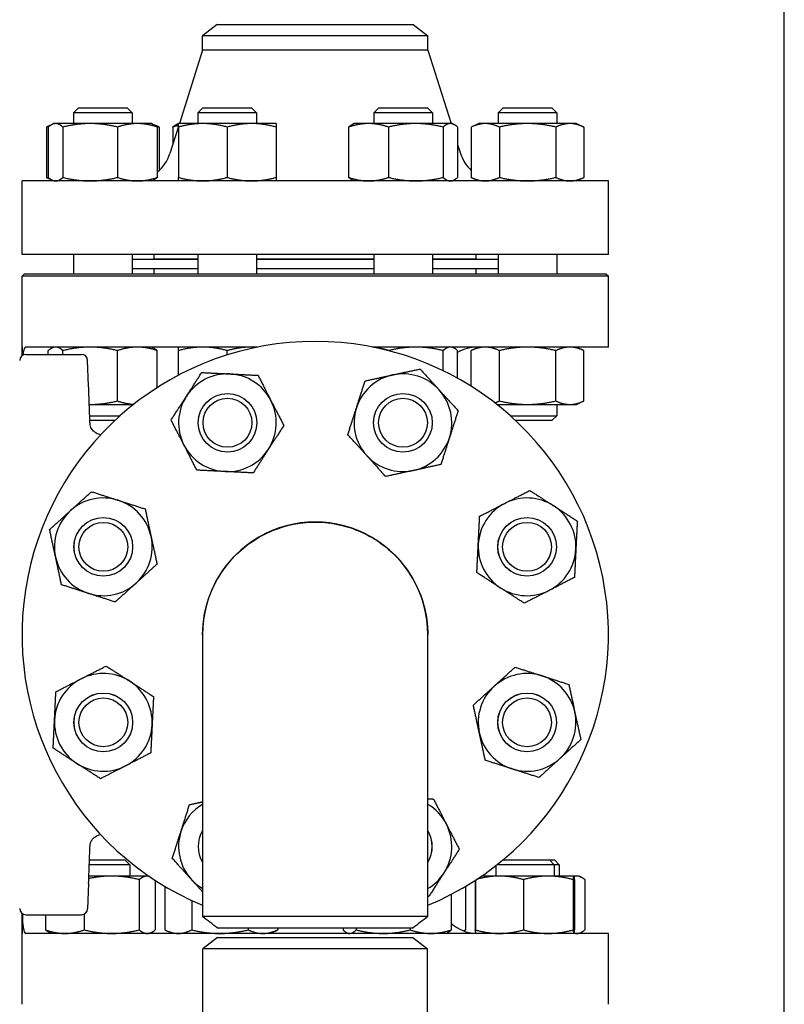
# Model space of a CAD drawing. Header units: inches. Extents: x 24 to 1128, y -69 to 748.
# Tile 584 of 656: x 1033 to 1043, y 383 to 395. Entities that reach past the tile are written whole.
import ezdxf

# ---------------------------------------------------------------- set-up
doc = ezdxf.new("R2010")
doc.units = ezdxf.units.IN
doc.header["$LTSCALE"] = 32
doc.header["$MEASUREMENT"] = 0
doc.layers.add('Visible (ANSI)', color=7, linetype='Continuous', lineweight=30)

msp = doc.modelspace()

# ---------------------------------------------------------------- linework, layer by layer
at = {"layer": 'Visible (ANSI)'}
for p, q in [((1043.03453, 362.98367), (1043.03453, 424.98367)), ((1035.78203, 395.15117), (1035.59453, 395.0073)), ((1035.78203, 395.15117), (1038.28703, 395.15117)), ((1038.28703, 395.15117), (1038.47453, 395.0073)), ((1035.59453, 394.8245), (1035.59453, 395.0073)), ((1038.47453, 395.0073), (1035.59453, 395.0073)), ((1038.47453, 394.8245), (1038.47453, 395.0073)), ((1035.59453, 394.8245), (1035.29701, 393.88517)), ((1038.47453, 394.8245), (1035.59453, 394.8245)), ((1038.47453, 394.8245), (1038.77205, 393.88517)), ((1034.00583, 394.08617), (1033.94333, 394.02367)), ((1034.00583, 394.08617), (1034.63083, 394.08617)), ((1034.63083, 394.08617), (1034.69333, 394.02367)), ((1035.59694, 394.08617), (1035.53444, 394.02367)), ((1035.59694, 394.08617), (1036.22194, 394.08617)), ((1036.22194, 394.08617), (1036.28444, 394.02367)), ((1037.84712, 394.08617), (1037.78462, 394.02367)), ((1037.84712, 394.08617), (1038.47212, 394.08617)), ((1038.47212, 394.08617), (1038.53462, 394.02367)), ((1039.43824, 394.08617), (1039.37574, 394.02367)), ((1039.43824, 394.08617), (1040.06324, 394.08617)), ((1040.06324, 394.08617), (1040.12574, 394.02367)), ((1034.69333, 394.02367), (1033.94333, 394.02367)), ((1033.94333, 394.02367), (1033.94333, 393.88517)), ((1034.69333, 394.02367), (1034.69333, 393.88517)), ((1036.28444, 394.02367), (1035.53444, 394.02367)), ((1035.53444, 394.02367), (1035.53444, 393.88517)), ((1036.28444, 394.02367), (1036.28444, 393.88517)), ((1038.53462, 394.02367), (1037.78462, 394.02367)), ((1037.78462, 394.02367), (1037.78462, 393.88517)), ((1038.53462, 394.02367), (1038.53462, 393.88517)), ((1040.12574, 394.02367), (1039.37574, 394.02367)), ((1039.37574, 394.02367), (1039.37574, 393.88517)), ((1040.12574, 394.02367), (1040.12574, 393.88517)), ((1033.67128, 393.87489), (1033.59664, 393.84008)), ((1033.59664, 393.84008), (1033.59664, 393.19626)), ((1033.62123, 393.84008), (1033.62123, 393.19626)), ((1033.69333, 393.88517), (1033.67128, 393.87489)), ((1033.71462, 393.88517), (1033.69333, 393.88517)), ((1034.15657, 393.88517), (1033.71462, 393.88517)), ((1033.80802, 393.84008), (1033.80802, 393.19626)), ((1034.76027, 393.88517), (1034.15657, 393.88517)), ((1034.50511, 393.84008), (1034.50511, 393.19626)), ((1034.94333, 393.88517), (1034.76027, 393.88517)), ((1034.94333, 393.88517), (1034.96537, 393.87489)), ((1034.96537, 393.87489), (1035.04001, 393.84008)), ((1035.01542, 393.84008), (1035.01542, 393.19626)), ((1035.04001, 393.84008), (1035.04001, 393.28605)), ((1035.28444, 393.84548), (1035.17508, 393.50019)), ((1035.21235, 393.84008), (1035.21235, 393.61785)), ((1035.28444, 393.88517), (1035.2624, 393.87489)), ((1035.59694, 393.88517), (1035.28444, 393.88517)), ((1035.28444, 393.84008), (1035.28444, 393.19626)), ((1036.22194, 393.88517), (1035.59694, 393.88517)), ((1035.90944, 393.84008), (1035.90944, 393.19626)), ((1036.53444, 393.88517), (1036.22194, 393.88517)), ((1036.53444, 393.84008), (1036.53444, 393.19626)), ((1037.46253, 393.84008), (1037.46253, 393.19626)), ((1037.53462, 393.88517), (1037.51257, 393.87489)), ((1037.71768, 393.88517), (1037.53462, 393.88517)), ((1038.32138, 393.88517), (1037.71768, 393.88517)), ((1037.97284, 393.84008), (1037.97284, 393.19626)), ((1038.76333, 393.88517), (1038.32138, 393.88517)), ((1038.66993, 393.84008), (1038.66993, 393.19626)), ((1038.78462, 393.88517), (1038.76333, 393.88517)), ((1038.78462, 393.88517), (1038.80667, 393.87489)), ((1038.85672, 393.84008), (1038.85672, 393.19626)), ((1039.12574, 393.88517), (1039.02905, 393.84008)), ((1039.02905, 393.84008), (1039.02905, 393.19626)), ((1039.20947, 393.88517), (1039.12574, 393.88517)), ((1039.75074, 393.88517), (1039.20947, 393.88517)), ((1039.38989, 393.84008), (1039.38989, 393.19626)), ((1040.292, 393.88517), (1039.75074, 393.88517)), ((1040.11158, 393.84008), (1040.11158, 393.19626)), ((1040.37574, 393.88517), (1040.292, 393.88517)), ((1040.37574, 393.88517), (1040.47243, 393.84008)), ((1040.47243, 393.84008), (1040.47243, 393.19626)), ((1038.85672, 393.61785), (1038.89399, 393.50019)), ((1033.67128, 393.16145), (1033.59664, 393.19626)), ((1039.12574, 393.15117), (1039.02905, 393.19626)), ((1040.37574, 393.15117), (1040.47243, 393.19626)), ((1040.78453, 393.15117), (1033.28453, 393.15117)), ((1033.28453, 392.21117), (1033.28453, 393.15117)), ((1033.69333, 393.15117), (1033.67128, 393.16145)), ((1034.94333, 393.15117), (1034.96537, 393.16145)), ((1037.53462, 393.15117), (1037.51257, 393.16145)), ((1038.78462, 393.15117), (1038.80667, 393.16145)), ((1040.78453, 392.21117), (1040.78453, 393.15117)), ((1040.78453, 392.21117), (1033.28453, 392.21117)), ((1033.94333, 392.21117), (1033.94333, 391.96367)), ((1034.69333, 392.21117), (1034.69333, 391.96367)), ((1034.97453, 392.15117), (1034.97453, 392.21117)), ((1035.53444, 392.21117), (1035.53444, 391.96367)), ((1036.28444, 392.21117), (1036.28444, 391.96367)), ((1037.78462, 392.21117), (1037.78462, 391.96367)), ((1038.53462, 392.21117), (1038.53462, 391.96367)), ((1039.09453, 392.15117), (1039.09453, 392.21117)), ((1039.37574, 392.21117), (1039.37574, 391.96367)), ((1040.12574, 392.21117), (1040.12574, 391.96367)), ((1035.53444, 392.14617), (1034.69333, 392.14617)), ((1035.53444, 392.15117), (1034.97453, 392.15117)), ((1035.09453, 392.14617), (1035.09453, 392.15117)), ((1037.78462, 392.15117), (1036.28444, 392.15117)), ((1037.78462, 392.14617), (1036.28444, 392.14617)), ((1039.09453, 392.15117), (1038.53462, 392.15117)), ((1039.37574, 392.14617), (1038.53462, 392.14617)), ((1038.97453, 392.14617), (1038.97453, 392.15117)), ((1033.31578, 391.96367), (1033.28453, 391.93242)), ((1040.78453, 391.93242), (1033.28453, 391.93242)), ((1033.28453, 391.02617), (1033.28453, 391.93242)), ((1033.31578, 391.96367), (1040.75328, 391.96367)), ((1035.53444, 392.02617), (1034.69333, 392.02617)), ((1034.97453, 391.96367), (1034.97453, 392.02617)), ((1037.78462, 392.02617), (1036.28444, 392.02617)), ((1039.37574, 392.02617), (1038.53462, 392.02617)), ((1039.09453, 391.96367), (1039.09453, 392.02617)), ((1040.75328, 391.96367), (1040.78453, 391.93242)), ((1040.78453, 391.02617), (1040.78453, 391.93242)), ((1033.28453, 391.02617), (1033.28453, 390.91407)), ((1033.28587, 391.02617), (1033.28453, 391.02617)), ((1033.28587, 390.91512), (1033.28587, 391.02617)), ((1036.30071, 391.02617), (1033.33284, 391.02617)), ((1033.33375, 390.93135), (1034.04538, 390.93135)), ((1033.62123, 390.93135), (1033.62123, 390.98108)), ((1033.69333, 391.02617), (1033.67128, 391.01589)), ((1033.80802, 390.93135), (1033.80802, 390.98108)), ((1034.50511, 390.33726), (1034.50511, 390.98108)), ((1034.94333, 391.02617), (1034.96537, 391.01589)), ((1035.01542, 390.50869), (1035.01542, 390.98108)), ((1035.28444, 390.66525), (1035.28444, 390.98108)), ((1035.90944, 390.92591), (1035.90944, 390.98108)), ((1040.78453, 391.02617), (1037.76835, 391.02617)), ((1037.97284, 390.97938), (1037.97284, 390.98108)), ((1038.66993, 390.72328), (1038.66993, 390.98108)), ((1038.78462, 391.02617), (1038.80667, 391.01589)), ((1038.85672, 390.62619), (1038.85672, 390.98108)), ((1039.12574, 391.02617), (1039.02905, 390.98108)), ((1039.02905, 390.52426), (1039.02905, 390.98108)), ((1039.38989, 390.33726), (1039.38989, 390.98108)), ((1040.11158, 390.33726), (1040.11158, 390.98108)), ((1040.37574, 391.02617), (1040.47243, 390.98108)), ((1040.47243, 390.33726), (1040.47243, 390.98108)), ((1034.13655, 390.5309), (1034.12406, 390.85563)), ((1034.14517, 390.29217), (1034.15657, 390.29217)), ((1034.15657, 390.29217), (1034.71111, 390.29217)), ((1034.69333, 390.29217), (1034.69333, 390.27805)), ((1039.35796, 390.29217), (1039.75074, 390.29217)), ((1039.37574, 390.29217), (1039.37574, 390.27805)), ((1039.75074, 390.29217), (1040.292, 390.29217)), ((1040.12574, 390.29217), (1040.12574, 390.14867)), ((1040.292, 390.29217), (1040.37574, 390.29217)), ((1040.37574, 390.29217), (1040.47243, 390.33726)), ((1034.15068, 390.14867), (1034.54004, 390.14867)), ((1034.47161, 390.08617), (1034.15317, 390.08617)), ((1039.52903, 390.14867), (1040.12574, 390.14867)), ((1040.06324, 390.08617), (1039.59746, 390.08617)), ((1040.06324, 390.08617), (1040.12574, 390.14867)), ((1035.59453, 387.34597), (1035.59453, 383.74106)), ((1038.47453, 383.74106), (1038.47453, 387.34597)), ((1034.66273, 384.40367), (1034.14512, 384.40367)), ((1034.14748, 384.46617), (1034.60023, 384.46617)), ((1034.60023, 384.46617), (1034.66273, 384.40367)), ((1034.66273, 384.40367), (1034.66273, 384.26017)), ((1039.34299, 384.39341), (1039.34299, 384.26017)), ((1040.09299, 384.40367), (1039.35606, 384.40367)), ((1039.43322, 384.46617), (1040.03049, 384.46617)), ((1040.03049, 384.46617), (1040.09384, 384.46617)), ((1040.03049, 384.46617), (1040.09299, 384.40367)), ((1040.15634, 384.40367), (1040.09299, 384.40367)), ((1040.09299, 384.40367), (1040.09299, 384.26017)), ((1040.09384, 384.46617), (1040.15634, 384.40367)), ((1040.15634, 384.40367), (1040.15634, 384.26017)), ((1034.43243, 384.26017), (1034.13986, 384.26017)), ((1034.88664, 384.26017), (1034.43243, 384.26017)), ((1034.90764, 384.26017), (1034.88664, 384.26017)), ((1039.39037, 384.26017), (1039.16142, 384.26017)), ((1040.01512, 384.26017), (1039.39037, 384.26017)), ((1040.34274, 384.26017), (1040.01512, 384.26017)), ((1040.34299, 384.26017), (1040.34274, 384.26017)), ((1040.38025, 384.26017), (1040.34299, 384.26017)), ((1040.34299, 384.26017), (1040.34323, 384.26005)), ((1040.40634, 384.26017), (1040.38025, 384.26017)), ((1040.40634, 384.26017), (1040.43356, 384.24747)), ((1034.13655, 384.16644), (1034.12406, 383.84171)), ((1034.78347, 384.21508), (1034.78347, 383.57126)), ((1034.98981, 384.20517), (1034.98981, 383.57126)), ((1035.11202, 384.12898), (1035.11202, 383.57126)), ((1038.95705, 384.12898), (1038.95705, 383.57126)), ((1039.07926, 384.20517), (1039.07926, 383.57126)), ((1039.08307, 384.20765), (1039.08307, 383.57126)), ((1039.69767, 384.21508), (1039.69767, 383.57126)), ((1040.33258, 384.21508), (1040.33258, 383.57126)), ((1040.3529, 384.21508), (1040.3529, 383.57126)), ((1040.48342, 384.21508), (1040.48342, 383.57126)), ((1038.77427, 384.02665), (1038.77427, 383.57126)), ((1035.45512, 383.9475), (1035.45512, 383.57126)), ((1033.28453, 383.78327), (1033.28453, 383.52617)), ((1033.28587, 383.52617), (1033.28587, 383.78222)), ((1033.33375, 383.76599), (1034.04538, 383.76599)), ((1033.58565, 383.76599), (1033.58565, 383.57126)), ((1034.08139, 383.77471), (1034.08139, 383.57126)), ((1033.28453, 383.52617), (1033.28587, 383.52617)), ((1033.28453, 382.61992), (1033.28453, 383.52617)), ((1040.78453, 383.52617), (1033.33284, 383.52617)), ((1033.66273, 383.52617), (1033.6355, 383.53887)), ((1034.91273, 383.52617), (1034.93995, 383.53887)), ((1035.20842, 383.52617), (1035.123, 383.566)), ((1035.78205, 383.59867), (1038.28699, 383.59867)), ((1036.17652, 383.59867), (1036.17652, 383.57126)), ((1036.45842, 383.52617), (1036.54384, 383.566)), ((1036.55482, 383.59867), (1036.55482, 383.57126)), ((1037.39114, 383.59867), (1037.39114, 383.57126)), ((1037.4577, 383.52617), (1037.44025, 383.53431)), ((1037.55823, 383.59867), (1037.55823, 383.57126)), ((1038.24979, 383.59867), (1038.24979, 383.57126)), ((1038.7077, 383.52617), (1038.72516, 383.53431)), ((1038.93109, 383.55902), (1038.94607, 383.566)), ((1039.09299, 383.52617), (1039.09274, 383.52629)), ((1040.34299, 383.52617), (1040.34323, 383.52629)), ((1040.40634, 383.52617), (1040.43356, 383.53887)), ((1040.78453, 382.61992), (1040.78453, 383.52617)), ((1035.78453, 383.47367), (1035.59703, 383.3298)), ((1035.78453, 383.47367), (1038.28453, 383.47367)), ((1038.28453, 383.47367), (1038.47203, 383.3298)), ((1038.47203, 383.3298), (1035.59703, 383.3298)), ((1035.59703, 376.35867), (1035.59703, 383.3298)), ((1038.47203, 376.35867), (1038.47203, 383.3298))]:
    msp.add_line(p, q, dxfattribs=at)
for centre, radius in [((1035.9121, 390.05847), 0.37513), ((1035.9121, 390.05847), 0.375), ((1038.15697, 390.05847), 0.37513), ((1038.15697, 390.05847), 0.375), ((1035.9121, 390.05847), 0.3125), ((1038.15697, 390.05847), 0.3125), ((1034.32473, 388.47111), 0.37513), ((1034.32473, 388.47111), 0.375), ((1034.32473, 388.47111), 0.3125), ((1039.74434, 388.47111), 0.37513), ((1039.74434, 388.47111), 0.375), ((1039.74434, 388.47111), 0.3125), ((1034.32473, 386.22623), 0.37513), ((1034.32473, 386.22623), 0.375), ((1034.32473, 386.22623), 0.3125), ((1039.74434, 386.22623), 0.37513), ((1039.74434, 386.22623), 0.375), ((1039.74434, 386.22623), 0.3125)]:
    msp.add_circle(centre, radius, dxfattribs=at)
for centre, radius, start, end in [((1034.69842, 393.65117), 0.5, 309.346629, 342.425284), ((1039.37065, 393.65117), 0.5, 197.574716, 226.906395), ((1037.03453, 387.34867), 3.75, 292.581673, 247.418327), ((1033.33375, 390.85261), 0.07874, 90, 180), ((1034.04538, 390.85261), 0.07874, 2.202598, 90), ((1039.10934, 390.52617), 0.5, 90, 120.346879), ((1035.9121, 390.05847), 0.625, 87.180534, 147.180534), ((1035.9121, 390.05847), 0.625, 27.180534, 87.180534), ((1038.15697, 390.05847), 0.625, 102.180534, 162.180534), ((1038.15697, 390.05847), 0.625, 42.180534, 102.180534), ((1038.15697, 390.05847), 0.625, 342.180534, 42.180534), ((1035.9121, 390.05847), 0.625, 147.180534, 207.180534), ((1035.9121, 390.05847), 0.625, 327.180534, 27.180534), ((1038.15697, 390.05847), 0.625, 162.180534, 222.180534), ((1034.31206, 390.0652), 0.15748, 239.24648, 263.5427), ((1038.15697, 390.05847), 0.625, 282.180534, 342.180534), ((1035.9121, 390.05847), 0.625, 207.180534, 267.180534), ((1035.9121, 390.05847), 0.625, 267.180534, 327.180534), ((1038.15697, 390.05847), 0.625, 222.180534, 282.180534), ((1034.32473, 388.47111), 0.625, 72.180534, 132.180534), ((1034.32473, 388.47111), 0.625, 12.180534, 72.180534), ((1039.74434, 388.47111), 0.625, 117.180534, 177.180534), ((1039.74434, 388.47111), 0.625, 57.180534, 117.180534), ((1034.32473, 388.47111), 0.625, 132.180534, 192.180534), ((1039.74434, 388.47111), 0.625, 357.180534, 57.180534), ((1037.03453, 387.34867), 1.44, 359.94622, 180.05378), ((1034.32473, 388.47111), 0.625, 312.180534, 12.180534), ((1039.74434, 388.47111), 0.625, 177.180534, 237.180534), ((1039.74434, 388.47111), 0.625, 297.180534, 357.180534), ((1034.32473, 388.47111), 0.625, 192.180534, 252.180534), ((1034.32473, 388.47111), 0.625, 252.180534, 312.180534), ((1039.74434, 388.47111), 0.625, 237.180534, 297.180534), ((1034.32473, 386.22623), 0.625, 117.180534, 177.180534), ((1034.32473, 386.22623), 0.625, 57.180534, 117.180534), ((1039.74434, 386.22623), 0.625, 72.180534, 132.180534), ((1039.74434, 386.22623), 0.625, 12.180534, 72.180534), ((1034.32473, 386.22623), 0.625, 357.180534, 57.180534), ((1039.74434, 386.22623), 0.625, 132.180534, 192.180534), ((1034.32473, 386.22623), 0.625, 177.180534, 237.180534), ((1039.74434, 386.22623), 0.625, 312.180534, 12.180534), ((1034.32473, 386.22623), 0.625, 297.180534, 357.180534), ((1039.74434, 386.22623), 0.625, 192.180534, 252.180534), ((1039.74434, 386.22623), 0.625, 252.180534, 312.180534), ((1034.32473, 386.22623), 0.625, 237.180534, 297.180534), ((1035.9121, 384.63887), 0.625, 120.537341, 162.180534), ((1038.15697, 384.63887), 0.625, 27.180534, 59.462659), ((1038.15697, 384.63887), 0.625, 327.180534, 27.180534), ((1034.31206, 384.63213), 0.15748, 96.4573, 120.75352), ((1035.9121, 384.63887), 0.625, 162.180534, 222.180534), ((1035.9121, 384.63887), 0.37513, 147.83809, 212.16191), ((1035.9121, 384.63887), 0.375, 147.868861, 212.131139), ((1038.15697, 384.63887), 0.37513, 327.83809, 32.16191), ((1038.15697, 384.63887), 0.375, 327.868861, 32.131139), ((1038.15697, 384.63887), 0.625, 300.537341, 327.180534), ((1035.9121, 384.63887), 0.625, 222.180534, 239.462659), ((1033.33375, 383.84473), 0.07874, 180, 270), ((1034.04538, 383.84473), 0.07874, 270, 357.797402), ((1039.10934, 384.02617), 0.5, 227.922109, 268.065273)]:
    msp.add_arc(centre, radius, start, end, dxfattribs=at)
for points, weights in [([(1033.64762, 393.86116), (1033.62295, 393.85235), (1033.59664, 393.84008)], [1.01477953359, 1.01005189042, 1]), ([(1033.71462, 393.88517), (1033.67128, 393.88517), (1033.62123, 393.84008)], [1, 1.0379548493, 1]), ([(1033.80802, 393.84008), (1033.75797, 393.88517), (1033.71462, 393.88517)], [1, 1.0379548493, 1]), ([(1034.15657, 393.88517), (1033.9948, 393.88517), (1033.80802, 393.84008)], [1, 1.0379548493, 1]), ([(1034.50511, 393.84008), (1034.31833, 393.88517), (1034.15657, 393.88517)], [1, 1.0379548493, 1]), ([(1034.76027, 393.88517), (1034.64185, 393.88517), (1034.50511, 393.84008)], [1, 1.0379548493, 1]), ([(1035.01542, 393.84008), (1034.87869, 393.88517), (1034.76027, 393.88517)], [1, 1.0379548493, 1]), ([(1034.96537, 393.87489), (1034.98903, 393.86386), (1035.01542, 393.84008)], [1.01895290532, 1.01965956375, 1]), ([(1035.04001, 393.84008), (1035.0137, 393.85235), (1034.98903, 393.86116)], [1, 1.01005189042, 1.01477953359]), ([(1035.21235, 393.84008), (1035.23874, 393.86386), (1035.2624, 393.87489)], [1, 1.01965956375, 1.01895290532]), ([(1035.28444, 393.86116), (1035.24956, 393.85235), (1035.21235, 393.84008)], [1.01477953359, 1.01005189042, 1]), ([(1035.28444, 393.84008), (1035.28444, 393.88517), (1035.28444, 393.88517)], [1, 1.0379548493, 1]), ([(1035.59694, 393.88517), (1035.45191, 393.88517), (1035.28444, 393.84008)], [1, 1.0379548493, 1]), ([(1035.90944, 393.84008), (1035.74198, 393.88517), (1035.59694, 393.88517)], [1, 1.0379548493, 1]), ([(1036.22194, 393.88517), (1036.07691, 393.88517), (1035.90944, 393.84008)], [1, 1.0379548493, 1]), ([(1036.53444, 393.84008), (1036.36698, 393.88517), (1036.22194, 393.88517)], [1, 1.0379548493, 1]), ([(1036.53444, 393.88517), (1036.53444, 393.88517), (1036.53444, 393.84008)], [1, 1.0379548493, 1]), ([(1037.71768, 393.88517), (1037.59926, 393.88517), (1037.46253, 393.84008)], [1, 1.0379548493, 1]), ([(1037.46253, 393.84008), (1037.48891, 393.86386), (1037.51257, 393.87489)], [1, 1.01965956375, 1.01895290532]), ([(1037.97284, 393.84008), (1037.8361, 393.88517), (1037.71768, 393.88517)], [1, 1.0379548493, 1]), ([(1038.32138, 393.88517), (1038.15962, 393.88517), (1037.97284, 393.84008)], [1, 1.0379548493, 1]), ([(1038.66993, 393.84008), (1038.48315, 393.88517), (1038.32138, 393.88517)], [1, 1.0379548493, 1]), ([(1038.76333, 393.88517), (1038.71998, 393.88517), (1038.66993, 393.84008)], [1, 1.0379548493, 1]), ([(1038.85672, 393.84008), (1038.80667, 393.88517), (1038.76333, 393.88517)], [1, 1.0379548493, 1]), ([(1039.20947, 393.88517), (1039.12574, 393.88517), (1039.02905, 393.84008)], [1, 1.0379548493, 1]), ([(1039.38989, 393.84008), (1039.29321, 393.88517), (1039.20947, 393.88517)], [1, 1.0379548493, 1]), ([(1039.75074, 393.88517), (1039.58327, 393.88517), (1039.38989, 393.84008)], [1, 1.0379548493, 1]), ([(1040.11158, 393.84008), (1039.91821, 393.88517), (1039.75074, 393.88517)], [1, 1.0379548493, 1]), ([(1040.292, 393.88517), (1040.20827, 393.88517), (1040.11158, 393.84008)], [1, 1.0379548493, 1]), ([(1040.47243, 393.84008), (1040.37574, 393.88517), (1040.292, 393.88517)], [1, 1.0379548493, 1]), ([(1033.59664, 393.19626), (1033.62295, 393.18399), (1033.64762, 393.17518)], [1, 1.01005189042, 1.01477953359]), ([(1033.62123, 393.19626), (1033.67128, 393.15117), (1033.71462, 393.15117)], [1, 1.0379548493, 1]), ([(1033.71462, 393.15117), (1033.75797, 393.15117), (1033.80802, 393.19626)], [1, 1.0379548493, 1]), ([(1033.80802, 393.19626), (1033.9948, 393.15117), (1034.15657, 393.15117)], [1, 1.0379548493, 1]), ([(1034.15657, 393.15117), (1034.31833, 393.15117), (1034.50511, 393.19626)], [1, 1.0379548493, 1]), ([(1034.50511, 393.19626), (1034.64185, 393.15117), (1034.76027, 393.15117)], [1, 1.0379548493, 1]), ([(1034.76027, 393.15117), (1034.87869, 393.15117), (1035.01542, 393.19626)], [1, 1.0379548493, 1]), ([(1035.01542, 393.19626), (1034.98903, 393.17248), (1034.96537, 393.16145)], [1, 1.01965956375, 1.01895290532]), ([(1035.28444, 393.15117), (1035.28444, 393.15117), (1035.28444, 393.19626)], [1, 1.0379548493, 1]), ([(1035.28444, 393.19626), (1035.45191, 393.15117), (1035.59694, 393.15117)], [1, 1.0379548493, 1]), ([(1035.59694, 393.15117), (1035.74198, 393.15117), (1035.90944, 393.19626)], [1, 1.0379548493, 1]), ([(1035.90944, 393.19626), (1036.07691, 393.15117), (1036.22194, 393.15117)], [1, 1.0379548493, 1]), ([(1036.22194, 393.15117), (1036.36698, 393.15117), (1036.53444, 393.19626)], [1, 1.0379548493, 1]), ([(1036.53444, 393.19626), (1036.53444, 393.15117), (1036.53444, 393.15117)], [1, 1.0379548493, 1]), ([(1037.51257, 393.16145), (1037.48891, 393.17248), (1037.46253, 393.19626)], [1.01895290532, 1.01965956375, 1]), ([(1037.46253, 393.19626), (1037.59926, 393.15117), (1037.71768, 393.15117)], [1, 1.0379548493, 1]), ([(1037.71768, 393.15117), (1037.8361, 393.15117), (1037.97284, 393.19626)], [1, 1.0379548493, 1]), ([(1037.97284, 393.19626), (1038.15962, 393.15117), (1038.32138, 393.15117)], [1, 1.0379548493, 1]), ([(1038.32138, 393.15117), (1038.48315, 393.15117), (1038.66993, 393.19626)], [1, 1.0379548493, 1]), ([(1038.66993, 393.19626), (1038.71998, 393.15117), (1038.76333, 393.15117)], [1, 1.0379548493, 1]), ([(1038.76333, 393.15117), (1038.80667, 393.15117), (1038.85672, 393.19626)], [1, 1.0379548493, 1]), ([(1039.02905, 393.19626), (1039.12574, 393.15117), (1039.20947, 393.15117)], [1, 1.0379548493, 1]), ([(1039.20947, 393.15117), (1039.29321, 393.15117), (1039.38989, 393.19626)], [1, 1.0379548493, 1]), ([(1039.38989, 393.19626), (1039.58327, 393.15117), (1039.75074, 393.15117)], [1, 1.0379548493, 1]), ([(1039.75074, 393.15117), (1039.91821, 393.15117), (1040.11158, 393.19626)], [1, 1.0379548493, 1]), ([(1040.11158, 393.19626), (1040.20827, 393.15117), (1040.292, 393.15117)], [1, 1.0379548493, 1]), ([(1040.292, 393.15117), (1040.37574, 393.15117), (1040.47243, 393.19626)], [1, 1.0379548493, 1]), ([(1033.71462, 391.02617), (1033.67128, 391.02617), (1033.62123, 390.98108)], [1, 1.0379548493, 1]), ([(1033.80802, 390.98108), (1033.75797, 391.02617), (1033.71462, 391.02617)], [1, 1.0379548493, 1]), ([(1034.15657, 391.02617), (1033.9948, 391.02617), (1033.80802, 390.98108)], [1, 1.0379548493, 1]), ([(1034.50511, 390.98108), (1034.31833, 391.02617), (1034.15657, 391.02617)], [1, 1.0379548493, 1]), ([(1034.76027, 391.02617), (1034.64185, 391.02617), (1034.50511, 390.98108)], [1, 1.0379548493, 1]), ([(1035.01542, 390.98108), (1034.87869, 391.02617), (1034.76027, 391.02617)], [1, 1.0379548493, 1]), ([(1034.96537, 391.01589), (1034.98903, 391.00486), (1035.01542, 390.98108)], [1.01895290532, 1.01965956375, 1]), ([(1035.28444, 390.98108), (1035.28444, 391.02617), (1035.28444, 391.02617)], [1, 1.0379548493, 1]), ([(1035.59694, 391.02617), (1035.45191, 391.02617), (1035.28444, 390.98108)], [1, 1.0379548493, 1]), ([(1035.90944, 390.98108), (1035.74198, 391.02617), (1035.59694, 391.02617)], [1, 1.0379548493, 1]), ([(1036.22194, 391.02617), (1036.07691, 391.02617), (1035.90944, 390.98108)], [1, 1.0379548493, 1]), ([(1036.28948, 391.02391), (1036.25558, 391.02617), (1036.22194, 391.02617)], [1.01325147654, 1.00855323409, 1]), ([(1037.97284, 390.98108), (1037.87272, 391.0141), (1037.78501, 391.02281)], [1, 1.02751095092, 1.0151401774]), ([(1038.32138, 391.02617), (1038.15962, 391.02617), (1037.97284, 390.98108)], [1, 1.0379548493, 1]), ([(1038.66993, 390.98108), (1038.48315, 391.02617), (1038.32138, 391.02617)], [1, 1.0379548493, 1]), ([(1038.76333, 391.02617), (1038.71998, 391.02617), (1038.66993, 390.98108)], [1, 1.0379548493, 1]), ([(1038.85672, 390.98108), (1038.80667, 391.02617), (1038.76333, 391.02617)], [1, 1.0379548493, 1]), ([(1039.20947, 391.02617), (1039.12574, 391.02617), (1039.02905, 390.98108)], [1, 1.0379548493, 1]), ([(1039.38989, 390.98108), (1039.29321, 391.02617), (1039.20947, 391.02617)], [1, 1.0379548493, 1]), ([(1039.75074, 391.02617), (1039.58327, 391.02617), (1039.38989, 390.98108)], [1, 1.0379548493, 1]), ([(1040.11158, 390.98108), (1039.91821, 391.02617), (1039.75074, 391.02617)], [1, 1.0379548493, 1]), ([(1040.292, 391.02617), (1040.20827, 391.02617), (1040.11158, 390.98108)], [1, 1.0379548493, 1]), ([(1040.47243, 390.98108), (1040.37574, 391.02617), (1040.292, 391.02617)], [1, 1.0379548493, 1]), ([(1035.38686, 390.39722), (1035.47762, 390.53796), (1035.58243, 390.70047)], [1, 1.0379548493, 1]), ([(1035.58243, 390.70047), (1035.77557, 390.69095), (1035.94284, 390.68272)], [1, 1.0379548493, 1]), ([(1035.94284, 390.68272), (1036.1101, 390.67448), (1036.30325, 390.66497)], [1, 1.0379548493, 1]), ([(1036.30325, 390.66497), (1036.39158, 390.49295), (1036.46808, 390.34397)], [1, 1.0379548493, 1]), ([(1037.67238, 390.59327), (1037.8614, 390.63407), (1038.0251, 390.6694)], [1, 1.0379548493, 1]), ([(1038.0251, 390.6694), (1038.1888, 390.70474), (1038.37782, 390.74554)], [1, 1.0379548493, 1]), ([(1038.37782, 390.74554), (1038.50767, 390.60224), (1038.62012, 390.47814)], [1, 1.0379548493, 1]), ([(1037.56195, 390.24974), (1037.6132, 390.40917), (1037.67238, 390.59327)], [1, 1.0379548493, 1]), ([(1038.62012, 390.47814), (1038.73257, 390.35404), (1038.86241, 390.21074)], [1, 1.0379548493, 1]), ([(1034.14517, 390.29222), (1034.15087, 390.29217), (1034.15657, 390.29217)], [1.00249149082, 1.00128955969, 1]), ([(1034.15657, 390.29217), (1034.31833, 390.29217), (1034.50511, 390.33726)], [1, 1.0379548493, 1]), ([(1034.50511, 390.33726), (1034.61633, 390.30058), (1034.7132, 390.29382)], [1, 1.03065465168, 1.01179216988]), ([(1035.19128, 390.09397), (1035.29609, 390.25648), (1035.38686, 390.39722)], [1, 1.0379548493, 1]), ([(1036.46808, 390.34397), (1036.54458, 390.195), (1036.63291, 390.02297)], [1, 1.0379548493, 1]), ([(1039.33084, 390.31338), (1039.35928, 390.32298), (1039.38989, 390.33726)], [1.01619755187, 1.01171417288, 1]), ([(1039.38989, 390.33726), (1039.58327, 390.29217), (1039.75074, 390.29217)], [1, 1.0379548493, 1]), ([(1039.75074, 390.29217), (1039.91821, 390.29217), (1040.11158, 390.33726)], [1, 1.0379548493, 1]), ([(1040.11158, 390.33726), (1040.20827, 390.29217), (1040.292, 390.29217)], [1, 1.0379548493, 1]), ([(1040.292, 390.29217), (1040.37574, 390.29217), (1040.47243, 390.33726)], [1, 1.0379548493, 1]), ([(1037.45153, 389.9062), (1037.51071, 390.0903), (1037.56195, 390.24974)], [1, 1.0379548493, 1]), ([(1038.86241, 390.21074), (1038.80323, 390.02665), (1038.75199, 389.86721)], [1, 1.0379548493, 1]), ([(1035.35611, 389.77298), (1035.27961, 389.92195), (1035.19128, 390.09397)], [1, 1.0379548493, 1]), ([(1036.63291, 390.02297), (1036.5281, 389.86046), (1036.43733, 389.71973)], [1, 1.0379548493, 1]), ([(1037.69383, 389.63881), (1037.58138, 389.76291), (1037.45153, 389.9062)], [1, 1.0379548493, 1]), ([(1038.75199, 389.86721), (1038.70074, 389.70778), (1038.64156, 389.52368)], [1, 1.0379548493, 1]), ([(1035.52094, 389.45198), (1035.43261, 389.624), (1035.35611, 389.77298)], [1, 1.0379548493, 1]), ([(1036.43733, 389.71973), (1036.34657, 389.57899), (1036.24176, 389.41648)], [1, 1.0379548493, 1]), ([(1037.93612, 389.37141), (1037.80627, 389.51471), (1037.69383, 389.63881)], [1, 1.0379548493, 1]), ([(1035.88135, 389.43423), (1035.71409, 389.44247), (1035.52094, 389.45198)], [1, 1.0379548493, 1]), ([(1036.24176, 389.41648), (1036.04862, 389.42599), (1035.88135, 389.43423)], [1, 1.0379548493, 1]), ([(1038.28884, 389.44754), (1038.12514, 389.41221), (1037.93612, 389.37141)], [1, 1.0379548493, 1]), ([(1038.64156, 389.52368), (1038.45254, 389.48288), (1038.28884, 389.44754)], [1, 1.0379548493, 1]), ([(1033.90506, 388.93425), (1034.02916, 389.0467), (1034.17246, 389.17655)], [1, 1.0379548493, 1]), ([(1034.17246, 389.17655), (1034.35656, 389.11737), (1034.51599, 389.06612)], [1, 1.0379548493, 1]), ([(1039.45884, 389.02709), (1039.60781, 389.10359), (1039.77984, 389.19192)], [1, 1.0379548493, 1]), ([(1039.77984, 389.19192), (1039.94235, 389.08711), (1040.08308, 388.99635)], [1, 1.0379548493, 1]), ([(1034.51599, 389.06612), (1034.67542, 389.01487), (1034.85952, 388.9557)], [1, 1.0379548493, 1]), ([(1039.13784, 388.86226), (1039.30986, 388.95059), (1039.45884, 389.02709)], [1, 1.0379548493, 1]), ([(1033.63766, 388.69196), (1033.78096, 388.8218), (1033.90506, 388.93425)], [1, 1.0379548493, 1]), ([(1034.85952, 388.9557), (1034.90032, 388.76668), (1034.93566, 388.60298)], [1, 1.0379548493, 1]), ([(1040.08308, 388.99635), (1040.22382, 388.90558), (1040.38633, 388.80077)], [1, 1.0379548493, 1]), ([(1039.12009, 388.50185), (1039.12833, 388.66912), (1039.13784, 388.86226)], [1, 1.0379548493, 1]), ([(1040.38633, 388.80077), (1040.37682, 388.60763), (1040.36858, 388.44036)], [1, 1.0379548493, 1]), ([(1033.7138, 388.33924), (1033.67846, 388.50293), (1033.63766, 388.69196)], [1, 1.0379548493, 1]), ([(1034.93566, 388.60298), (1034.97099, 388.43928), (1035.01179, 388.25026)], [1, 1.0379548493, 1]), ([(1039.10234, 388.14144), (1039.11186, 388.33458), (1039.12009, 388.50185)], [1, 1.0379548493, 1]), ([(1040.36858, 388.44036), (1040.36034, 388.2731), (1040.35083, 388.07996)], [1, 1.0379548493, 1]), ([(1033.78993, 387.98652), (1033.74913, 388.17554), (1033.7138, 388.33924)], [1, 1.0379548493, 1]), ([(1035.01179, 388.25026), (1034.8685, 388.12041), (1034.7444, 388.00796)], [1, 1.0379548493, 1]), ([(1039.40559, 387.94587), (1039.26485, 388.03663), (1039.10234, 388.14144)], [1, 1.0379548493, 1]), ([(1040.35083, 388.07996), (1040.17881, 387.99162), (1040.02983, 387.91512)], [1, 1.0379548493, 1]), ([(1034.13347, 387.87609), (1033.97403, 387.92734), (1033.78993, 387.98652)], [1, 1.0379548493, 1]), ([(1034.7444, 388.00796), (1034.6203, 387.89551), (1034.477, 387.76567)], [1, 1.0379548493, 1]), ([(1039.70884, 387.75029), (1039.54633, 387.8551), (1039.40559, 387.94587)], [1, 1.0379548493, 1]), ([(1040.02983, 387.91512), (1039.88086, 387.83863), (1039.70884, 387.75029)], [1, 1.0379548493, 1]), ([(1034.477, 387.76567), (1034.2929, 387.82484), (1034.13347, 387.87609)], [1, 1.0379548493, 1]), ([(1034.03923, 386.78221), (1034.18821, 386.85871), (1034.36023, 386.94705)], [1, 1.0379548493, 1]), ([(1034.36023, 386.94705), (1034.52274, 386.84224), (1034.66347, 386.75147)], [1, 1.0379548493, 1]), ([(1039.32467, 386.68938), (1039.44877, 386.80183), (1039.59207, 386.93167)], [1, 1.0379548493, 1]), ([(1039.59207, 386.93167), (1039.77616, 386.8725), (1039.9356, 386.82125)], [1, 1.0379548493, 1]), ([(1033.71823, 386.61738), (1033.89026, 386.70572), (1034.03923, 386.78221)], [1, 1.0379548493, 1]), ([(1039.9356, 386.82125), (1040.09503, 386.77), (1040.27913, 386.71082)], [1, 1.0379548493, 1]), ([(1034.66347, 386.75147), (1034.80421, 386.6607), (1034.96672, 386.5559)], [1, 1.0379548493, 1]), ([(1039.05727, 386.44708), (1039.20057, 386.57693), (1039.32467, 386.68938)], [1, 1.0379548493, 1]), ([(1040.27913, 386.71082), (1040.31993, 386.5218), (1040.35527, 386.3581)], [1, 1.0379548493, 1]), ([(1033.70049, 386.25698), (1033.70872, 386.42424), (1033.71823, 386.61738)], [1, 1.0379548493, 1]), ([(1034.96672, 386.5559), (1034.95721, 386.36275), (1034.94897, 386.19549)], [1, 1.0379548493, 1]), ([(1039.13341, 386.09436), (1039.09807, 386.25806), (1039.05727, 386.44708)], [1, 1.0379548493, 1]), ([(1033.68274, 385.89657), (1033.69225, 386.08971), (1033.70049, 386.25698)], [1, 1.0379548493, 1]), ([(1040.35527, 386.3581), (1040.3906, 386.1944), (1040.4314, 386.00538)], [1, 1.0379548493, 1]), ([(1034.94897, 386.19549), (1034.94073, 386.02822), (1034.93122, 385.83508)], [1, 1.0379548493, 1]), ([(1039.20954, 385.74164), (1039.16874, 385.93066), (1039.13341, 386.09436)], [1, 1.0379548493, 1]), ([(1040.4314, 386.00538), (1040.2881, 385.87554), (1040.16401, 385.76309)], [1, 1.0379548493, 1]), ([(1033.98598, 385.70099), (1033.84525, 385.79176), (1033.68274, 385.89657)], [1, 1.0379548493, 1]), ([(1034.93122, 385.83508), (1034.7592, 385.74675), (1034.61023, 385.67025)], [1, 1.0379548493, 1]), ([(1040.16401, 385.76309), (1040.03991, 385.65064), (1039.89661, 385.52079)], [1, 1.0379548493, 1]), ([(1034.28923, 385.50542), (1034.12672, 385.61023), (1033.98598, 385.70099)], [1, 1.0379548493, 1]), ([(1034.61023, 385.67025), (1034.46125, 385.59375), (1034.28923, 385.50542)], [1, 1.0379548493, 1]), ([(1039.55308, 385.63122), (1039.39364, 385.68246), (1039.20954, 385.74164)], [1, 1.0379548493, 1]), ([(1039.89661, 385.52079), (1039.71251, 385.57997), (1039.55308, 385.63122)], [1, 1.0379548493, 1]), ([(1038.47453, 385.24898), (1038.51044, 385.24721), (1038.54812, 385.24536)], [1.01164940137, 1.00718475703, 1]), ([(1038.54812, 385.24536), (1038.63645, 385.07334), (1038.71295, 384.92436)], [1, 1.0379548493, 1]), ([(1035.31708, 384.83013), (1035.36833, 384.98956), (1035.4275, 385.17366)], [1, 1.0379548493, 1]), ([(1035.4275, 385.17366), (1035.51518, 385.19258), (1035.59453, 385.20971)], [1, 1.01725310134, 1.0188207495]), ([(1038.71295, 384.92436), (1038.78945, 384.77539), (1038.87778, 384.60337)], [1, 1.0379548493, 1]), ([(1035.20665, 384.48659), (1035.26583, 384.67069), (1035.31708, 384.83013)], [1, 1.0379548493, 1]), ([(1038.87778, 384.60337), (1038.77298, 384.44086), (1038.68221, 384.30012)], [1, 1.0379548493, 1]), ([(1035.44895, 384.2192), (1035.3365, 384.3433), (1035.20665, 384.48659)], [1, 1.0379548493, 1]), ([(1034.43243, 384.26017), (1034.29326, 384.26017), (1034.13871, 384.22795)], [1, 1.03224274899, 1.00970488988]), ([(1034.78347, 384.21508), (1034.59535, 384.26017), (1034.43243, 384.26017)], [1, 1.0379548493, 1]), ([(1034.88664, 384.26017), (1034.83876, 384.26017), (1034.78347, 384.21508)], [1, 1.0379548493, 1]), ([(1034.91183, 384.25729), (1034.89917, 384.26017), (1034.88664, 384.26017)], [1.01440878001, 1.0096660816, 1]), ([(1038.68221, 384.30012), (1038.59144, 384.15938), (1038.48663, 383.99687)], [1, 1.0379548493, 1]), ([(1039.39037, 384.26017), (1039.25552, 384.26017), (1039.10216, 384.22018)], [1, 1.03581509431, 1.00403824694]), ([(1039.69767, 384.21508), (1039.53299, 384.26017), (1039.39037, 384.26017)], [1, 1.0379548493, 1]), ([(1040.01512, 384.26017), (1039.86779, 384.26017), (1039.69767, 384.21508)], [1, 1.0379548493, 1]), ([(1040.33258, 384.21508), (1040.16246, 384.26017), (1040.01512, 384.26017)], [1, 1.0379548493, 1]), ([(1040.34274, 384.26017), (1040.33802, 384.26017), (1040.33258, 384.21508)], [1, 1.0379548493, 1]), ([(1040.3529, 384.21508), (1040.34745, 384.26017), (1040.34274, 384.26017)], [1, 1.0379548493, 1]), ([(1040.38025, 384.26017), (1040.36333, 384.26017), (1040.3461, 384.2549)], [1, 1.01309132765, 1.01715177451]), ([(1040.48342, 384.21508), (1040.42813, 384.26017), (1040.38025, 384.26017)], [1, 1.0379548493, 1]), ([(1035.59453, 384.05853), (1035.51967, 384.14115), (1035.44895, 384.2192)], [1.01788056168, 1.02353984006, 1]), ([(1038.48663, 383.99687), (1038.48056, 383.99717), (1038.47453, 383.99747)], [1, 1.00115166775, 1.00223344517]), ([(1033.58565, 383.57126), (1033.71848, 383.52617), (1033.83352, 383.52617)], [1, 1.0379548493, 1]), ([(1033.6355, 383.53887), (1033.61184, 383.5499), (1033.58565, 383.57126)], [1.01888101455, 1.01762479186, 1]), ([(1033.83352, 383.52617), (1033.94856, 383.52617), (1034.08139, 383.57126)], [1, 1.0379548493, 1]), ([(1034.08139, 383.57126), (1034.26951, 383.52617), (1034.43243, 383.52617)], [1, 1.0379548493, 1]), ([(1034.43243, 383.52617), (1034.59535, 383.52617), (1034.78347, 383.57126)], [1, 1.0379548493, 1]), ([(1034.78347, 383.57126), (1034.83876, 383.52617), (1034.88664, 383.52617)], [1, 1.0379548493, 1]), ([(1034.88664, 383.52617), (1034.93452, 383.52617), (1034.98981, 383.57126)], [1, 1.0379548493, 1]), ([(1035.11202, 383.57126), (1035.20395, 383.52617), (1035.28357, 383.52617)], [1, 1.0379548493, 1]), ([(1035.28357, 383.52617), (1035.36319, 383.52617), (1035.45512, 383.57126)], [1, 1.0379548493, 1]), ([(1035.45512, 383.57126), (1035.64842, 383.52617), (1035.81582, 383.52617)], [1, 1.0379548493, 1]), ([(1035.81582, 383.52617), (1035.98322, 383.52617), (1036.17652, 383.57126)], [1, 1.0379548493, 1]), ([(1036.17652, 383.57126), (1036.27789, 383.52617), (1036.36567, 383.52617)], [1, 1.0379548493, 1]), ([(1036.36567, 383.52617), (1036.45345, 383.52617), (1036.55482, 383.57126)], [1, 1.0379548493, 1]), ([(1036.55482, 383.57126), (1036.54929, 383.56854), (1036.54384, 383.566)], [1, 1.00220568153, 1.0041550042]), ([(1037.39114, 383.57126), (1037.43591, 383.52617), (1037.47469, 383.52617)], [1, 1.0379548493, 1]), ([(1037.47469, 383.52617), (1037.51346, 383.52617), (1037.55823, 383.57126)], [1, 1.0379548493, 1]), ([(1037.55823, 383.57126), (1037.74353, 383.52617), (1037.90401, 383.52617)], [1, 1.0379548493, 1]), ([(1037.90401, 383.52617), (1038.06449, 383.52617), (1038.24979, 383.57126)], [1, 1.0379548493, 1]), ([(1038.24979, 383.57126), (1038.39032, 383.52617), (1038.51203, 383.52617)], [1, 1.0379548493, 1]), ([(1038.51203, 383.52617), (1038.63373, 383.52617), (1038.77427, 383.57126)], [1, 1.0379548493, 1]), ([(1038.77427, 383.57126), (1038.74829, 383.54509), (1038.72516, 383.53431)], [1, 1.02167875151, 1.01859290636]), ([(1038.92942, 383.55966), (1038.94299, 383.565), (1038.95705, 383.57126)], [1.00882601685, 1.00509767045, 1]), ([(1038.95705, 383.57126), (1038.95152, 383.56854), (1038.94607, 383.566)], [1, 1.00220568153, 1.0041550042]), ([(1039.08349, 383.56786), (1039.08139, 383.56952), (1039.07926, 383.57126)], [1.00271336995, 1.00140899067, 1]), ([(1039.07926, 383.57126), (1039.08125, 383.57058), (1039.08324, 383.56991)], [1, 1.00054914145, 1.00108239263]), ([(1039.09274, 383.52629), (1039.08825, 383.52838), (1039.08307, 383.57126)], [1.00365503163, 1.0360296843, 1]), ([(1039.08307, 383.57126), (1039.24775, 383.52617), (1039.39037, 383.52617)], [1, 1.0379548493, 1]), ([(1039.39037, 383.52617), (1039.53299, 383.52617), (1039.69767, 383.57126)], [1, 1.0379548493, 1]), ([(1039.69767, 383.57126), (1039.86779, 383.52617), (1040.01512, 383.52617)], [1, 1.0379548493, 1]), ([(1040.01512, 383.52617), (1040.16246, 383.52617), (1040.33258, 383.57126)], [1, 1.0379548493, 1]), ([(1040.33258, 383.57126), (1040.33802, 383.52617), (1040.34274, 383.52617)], [1, 1.0379548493, 1]), ([(1040.34274, 383.52617), (1040.34745, 383.52617), (1040.3529, 383.57126)], [1, 1.0379548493, 1]), ([(1040.3461, 383.53144), (1040.36333, 383.52617), (1040.38025, 383.52617)], [1.01715177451, 1.01309132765, 1]), ([(1040.38025, 383.52617), (1040.42813, 383.52617), (1040.48342, 383.57126)], [1, 1.0379548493, 1])]:
    msp.add_rational_spline(points, weights, degree=2, dxfattribs=at)
for points, knots in [([(1033.33284, 391.02617), (1033.32273, 391.02617), (1033.31368, 391.01377), (1033.30238, 390.97124), (1033.29884, 390.94834), (1033.29611, 390.92167)], [5.795841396, 5.795841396, 5.795841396, 5.795841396, 6.277364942, 6.277364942, 6.599462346, 6.599462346, 6.599462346, 6.599462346]), ([(1034.15469, 390.0487), (1034.1541, 390.06327), (1034.15346, 390.07909), (1034.15146, 390.12879), (1034.15003, 390.16514), (1034.14713, 390.24016), (1034.14547, 390.28404), (1034.14244, 390.36573), (1034.14107, 390.40355), (1034.13894, 390.46296), (1034.13803, 390.4885), (1034.13684, 390.52247), (1034.13655, 390.5309), (1034.13655, 390.5309)], [-2.85210649, -2.85210649, -2.85210649, -2.85210649, -2.71940527, -2.71940527, -2.45467957, -2.45467957, -2.14423866, -2.14423866, -1.83379774, -1.83379774, -1.53056876, -1.53056876, -1.22733979, -1.22733979, -1.22733979, -1.22733979]), ([(1034.23153, 389.92987), (1034.23153, 389.92987), (1034.23148, 389.9299), (1034.23071, 389.93031), (1034.22813, 389.93166), (1034.2164, 389.93868), (1034.20269, 389.94785), (1034.17786, 389.97563), (1034.16698, 389.99273), (1034.16052, 390.01385)], [-0.659872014, -0.659872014, -0.659872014, -0.659872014, -0.638222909, -0.638222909, -0.510443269, -0.510443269, -0.241070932, -0.241070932, 0, 0, 0, 0]), ([(1035.59455, 387.34596), (1035.59464, 387.52921), (1035.62988, 387.71235), (1035.77712, 388.07966), (1035.90049, 388.259), (1036.21178, 388.54725), (1036.39928, 388.6562), (1036.80678, 388.78484), (1037.02705, 388.80275), (1037.45348, 388.74112), (1037.65938, 388.66178), (1038.01829, 388.42035), (1038.17056, 388.25767), (1038.38877, 387.88185), (1038.4546, 387.66899), (1038.47323, 387.41686), (1038.47451, 387.38142), (1038.47449, 387.34597)], [-1.57267427, -1.57267427, -1.57267427, -1.57267427, -1.1908901, -1.1908901, -0.74775686, -0.74775686, -0.30609723, -0.30609723, 0.1436733, 0.1436733, 0.59274122, 0.59274122, 1.04590561, 1.04590561, 1.49882494, 1.49882494, 1.57267427, 1.57267427, 1.57267427, 1.57267427]), ([(1034.16052, 384.68349), (1034.16536, 384.69931), (1034.17267, 384.71287), (1034.19024, 384.73685), (1034.20044, 384.74629), (1034.21731, 384.75936), (1034.22498, 384.76387), (1034.2306, 384.76698), (1034.23153, 384.76747), (1034.23153, 384.76747)], [-1.346450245, -1.346450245, -1.346450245, -1.346450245, -1.157843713, -1.157843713, -0.946317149, -0.946317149, -0.749052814, -0.749052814, -0.659872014, -0.659872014, -0.659872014, -0.659872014]), ([(1034.13655, 384.16644), (1034.13655, 384.16644), (1034.13684, 384.17487), (1034.13803, 384.20884), (1034.13894, 384.23437), (1034.14107, 384.29379), (1034.14244, 384.33161), (1034.14547, 384.4133), (1034.14713, 384.45718), (1034.14869, 384.49767), (1034.15003, 384.53219), (1034.15146, 384.56855), (1034.15346, 384.61825), (1034.1541, 384.63407), (1034.15469, 384.64864)], [-1.22733979, -1.22733979, -1.22733979, -1.22733979, -0.92411081, -0.92411081, -0.62088183, -0.62088183, -0.31044092, -0.31044092, 0, 0, 0, 0.2647257, 0.2647257, 0.39742692, 0.39742692, 0.39742692, 0.39742692]), ([(1033.28815, 383.78059), (1033.28916, 383.74029), (1033.2906, 383.70357), (1033.29558, 383.62801), (1033.30016, 383.58947), (1033.31369, 383.53856), (1033.32274, 383.52617), (1033.33284, 383.52617)], [4.48090615, 4.48090615, 4.48090615, 4.48090615, 4.8148288, 4.8148288, 5.29608334, 5.29608334, 5.77733787, 5.77733787, 5.77733787, 5.77733787]), ([(1038.47449, 383.74106), (1038.47451, 383.74106), (1038.47323, 383.74106), (1038.4546, 383.74106), (1038.38877, 383.74106), (1038.17056, 383.74105), (1038.01829, 383.74105), (1037.65938, 383.74105), (1037.45348, 383.74105), (1037.02705, 383.74104), (1036.80678, 383.74104), (1036.39928, 383.74105), (1036.21178, 383.74105), (1035.90049, 383.74105), (1035.77712, 383.74105), (1035.62988, 383.74106), (1035.59464, 383.74106), (1035.59455, 383.74106)], [-1.57267431, -1.57267431, -1.57267431, -1.57267431, -1.49882494, -1.49882494, -1.04590561, -1.04590561, -0.59274122, -0.59274122, -0.1436733, -0.1436733, 0.30609723, 0.30609723, 0.74775686, 0.74775686, 1.1908901, 1.1908901, 1.57267431, 1.57267431, 1.57267431, 1.57267431])]:
    msp.add_open_spline(points, degree=3, knots=knots, dxfattribs=at)
for points in [[(1034.16052, 390.01385), (1034.15706, 390.02552), (1034.15516, 390.03726), (1034.15469, 390.0487)], [(1034.15469, 384.64864), (1034.15516, 384.66007), (1034.15706, 384.67181), (1034.16052, 384.68349)], [(1035.78203, 383.59867), (1035.71953, 383.64613), (1035.65703, 383.6936), (1035.59453, 383.74106)], [(1038.47453, 383.74106), (1038.41203, 383.6936), (1038.34953, 383.64613), (1038.28703, 383.59867)]]:
    msp.add_open_spline(points, degree=3, dxfattribs=at)

doc.saveas('drawing.dxf')
